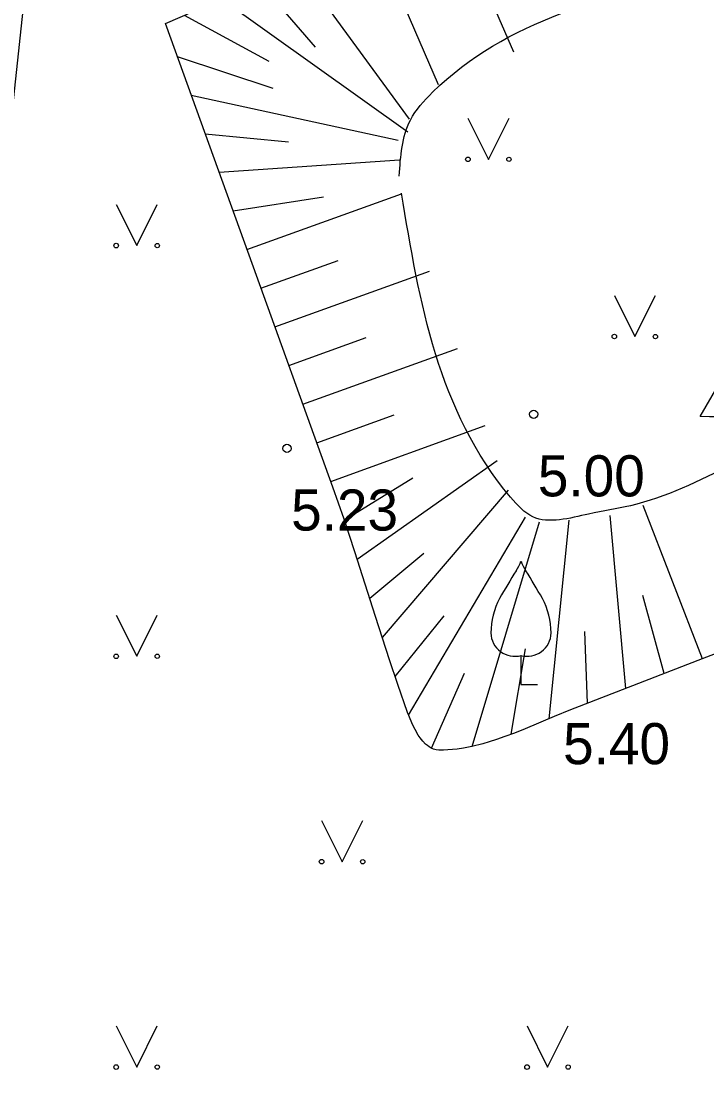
# Model space of a CAD drawing. Extents: x 519536 to 519949, y 326041 to 326519.
# Drawn here: x 519691.1 to 519699.44, y 326152.3 to 326165.23 of the extents above; entities that cross this region are included whole.
import ezdxf

# ---------------------------------------------------------------- set-up
doc = ezdxf.new("R2010")
doc.units = 0
for name, color, linetype in [('RELJ_AATZ_####_TKST_#', 7, 'Continuous'), ('RELJ_ELEM_####_####_#', 7, 'Continuous'), ('RELJ_HORZ_PAMT_####_#', 7, 'Continuous'), ('RELJ_NOGA_####_####_#', 7, 'Continuous'), ('RELJ_NOGL_####_####_#', 7, 'Continuous'), ('SILT_VADP_UDEN_####_#', 7, 'Continuous'), ('TERT_ELEM_####_####_#', 7, 'Continuous')]:
    doc.layers.add(name, color=color, linetype=linetype)

msp = doc.modelspace()

# ---------------------------------------------------------------- linework, layer by layer
at = {"layer": 'RELJ_ELEM_####_####_#'}
for centre in [(519697.331, 326160.447), (519694.329, 326160.031)]:
    msp.add_circle(centre, 0.05, dxfattribs=at)
at = {"layer": 'RELJ_HORZ_PAMT_####_#'}
for points in [[(519699.356, 326160.419), (519701.197, 326160.395), (519701.967, 326160.479), (519702.112, 326160.538), (519702.421, 326160.812), (519702.596, 326161.114), (519702.657, 326161.895), (519701.89, 326162.707), (519699.356, 326160.419)], [(519677.144, 326143.332), (519677.21, 326145.831), (519677.19, 326146.694), (519677.125, 326147.557), (519677.062, 326148.42), (519677.049, 326149.283), (519677.179, 326150.994), (519677.386, 326152.703), (519677.628, 326154.207), (519677.781, 326154.788), (519677.914, 326155.065), (519678.002, 326155.202), (519678.107, 326155.337), (519679.121, 326156.283), (519680.24, 326156.94), (519681.42, 326157.378), (519682.019, 326157.536), (519682.616, 326157.666), (519683.087, 326157.692), (519683.491, 326157.491), (519683.792, 326157.075), (519684.071, 326156.654), (519684.583, 326155.804), (519685.075, 326154.954), (519685.596, 326154.117), (519686.598, 326152.623), (519686.981, 326152.093), (519687.384, 326151.577), (519687.785, 326151.06), (519688.166, 326150.528), (519688.492, 326149.917), (519688.737, 326149.263), (519688.961, 326148.595), (519689.225, 326147.941), (519689.42, 326147.54), (519690.061, 326146.383), (519690.568, 326145.66), (519690.855, 326145.316), (519691.167, 326144.986), (519691.572, 326144.679), (519692.044, 326144.472), (519693.108, 326144.336), (519694.183, 326144.528), (519694.429, 326144.623), (519694.663, 326144.729), (519695.096, 326144.998), (519695.855, 326145.614), (519696.597, 326146.261), (519697.341, 326146.909), (519698.104, 326147.53), (519698.48, 326147.824), (519699.594, 326148.712), (519700.372, 326149.274), (519700.785, 326149.536), (519701.221, 326149.782), (519701.227, 326149.785)]]:
    msp.add_spline(points, degree=3, dxfattribs=at)
at = {"layer": 'RELJ_NOGA_####_####_#'}
for p, q in [((519696.29, 326166.695), (519697.085, 326164.86)), ((519695.372, 326166.298), (519696.167, 326164.463)), ((519694.455, 326165.901), (519695.817, 326164.04)), ((519693.996, 326165.702), (519694.671, 326164.915)), ((519693.537, 326165.503), (519695.8, 326163.885)), ((519693.078, 326165.304), (519694.106, 326164.744)), ((519692.994, 326164.803), (519694.158, 326164.417)), ((519693.164, 326164.333), (519695.68, 326163.782)), ((519693.333, 326163.862), (519694.346, 326163.765)), ((519693.503, 326163.392), (519695.697, 326163.542)), ((519693.673, 326162.922), (519694.773, 326163.095)), ((519693.842, 326162.451), (519695.724, 326163.13)), ((519694.012, 326161.981), (519694.953, 326162.32)), ((519694.182, 326161.511), (519696.063, 326162.189)), ((519694.352, 326161.04), (519695.292, 326161.38)), ((519694.521, 326160.57), (519696.403, 326161.249)), ((519694.691, 326160.1), (519695.632, 326160.439)), ((519694.861, 326159.629), (519696.742, 326160.308)), ((519695.183, 326158.683), (519696.888, 326159.884)), ((519695.026, 326159.158), (519695.861, 326159.674)), ((519695.489, 326157.731), (519697.022, 326159.521)), ((519699.383, 326157.469), (519698.662, 326159.335)), ((519695.809, 326156.783), (519697.231, 326159.196)), ((519696.581, 326156.404), (519697.402, 326159.139)), ((519697.52, 326156.741), (519697.764, 326159.158)), ((519698.45, 326157.109), (519698.259, 326159.215)), ((519695.336, 326158.207), (519695.994, 326158.757)), ((519698.917, 326157.289), (519698.658, 326158.241)), ((519695.645, 326157.256), (519696.241, 326157.993)), ((519697.984, 326156.929), (519697.954, 326157.802)), ((519697.058, 326156.552), (519697.231, 326157.591)), ((519696.088, 326156.381), (519696.49, 326157.296))]:
    msp.add_line(p, q, dxfattribs=at)
for points in [[(519692.849, 326165.205), (519694.512, 326165.926)], [(519692.849, 326165.205), (519694.512, 326165.926)], [(519692.849, 326165.205), (519694.512, 326165.926)], [(519692.849, 326165.205), (519694.512, 326165.926)], [(519692.849, 326165.205), (519694.512, 326165.926)], [(519692.849, 326165.205), (519694.512, 326165.926)], [(519692.849, 326165.205), (519694.512, 326165.926)], [(519692.849, 326165.205), (519694.512, 326165.926)], [(519692.849, 326165.205), (519694.512, 326165.926)], [(519692.849, 326165.205), (519694.512, 326165.926)], [(519692.849, 326165.205), (519694.512, 326165.926)], [(519692.849, 326165.205), (519694.512, 326165.926)], [(519696.112, 326156.37), (519696.084, 326156.382), (519696.059, 326156.397), (519696.037, 326156.413), (519696.016, 326156.431), (519695.98, 326156.469), (519695.95, 326156.507), (519695.926, 326156.542), (519695.887, 326156.609), (519695.86, 326156.661), (519695.826, 326156.74), (519695.811, 326156.778), (519695.797, 326156.815), (519695.678, 326157.158), (519695.577, 326157.459), (519695.407, 326157.985), (519695.154, 326158.774), (519695.023, 326159.168), (519694.886, 326159.559), (519693.868, 326162.382), (519692.849, 326165.205)], [(519696.112, 326156.37), (519696.084, 326156.382), (519696.059, 326156.397), (519696.037, 326156.413), (519696.016, 326156.431), (519695.98, 326156.469), (519695.95, 326156.507), (519695.926, 326156.542), (519695.887, 326156.609), (519695.86, 326156.661), (519695.826, 326156.74), (519695.811, 326156.778), (519695.797, 326156.815), (519695.678, 326157.158), (519695.577, 326157.459), (519695.407, 326157.985), (519695.154, 326158.774), (519695.023, 326159.168), (519694.886, 326159.559), (519693.868, 326162.382), (519692.849, 326165.205)], [(519696.112, 326156.37), (519696.084, 326156.382), (519696.059, 326156.397), (519696.037, 326156.413), (519696.016, 326156.431), (519695.98, 326156.469), (519695.95, 326156.507), (519695.926, 326156.542), (519695.887, 326156.609), (519695.86, 326156.661), (519695.826, 326156.74), (519695.811, 326156.778), (519695.797, 326156.815), (519695.678, 326157.158), (519695.577, 326157.459), (519695.407, 326157.985), (519695.154, 326158.774), (519695.023, 326159.168), (519694.886, 326159.559), (519693.868, 326162.382), (519692.849, 326165.205)], [(519696.112, 326156.37), (519696.084, 326156.382), (519696.059, 326156.397), (519696.037, 326156.413), (519696.016, 326156.431), (519695.98, 326156.469), (519695.95, 326156.507), (519695.926, 326156.542), (519695.887, 326156.609), (519695.86, 326156.661), (519695.826, 326156.74), (519695.811, 326156.778), (519695.797, 326156.815), (519695.678, 326157.158), (519695.577, 326157.459), (519695.407, 326157.985), (519695.154, 326158.774), (519695.023, 326159.168), (519694.886, 326159.559), (519693.868, 326162.382), (519692.849, 326165.205)], [(519696.112, 326156.37), (519696.084, 326156.382), (519696.059, 326156.397), (519696.037, 326156.413), (519696.016, 326156.431), (519695.98, 326156.469), (519695.95, 326156.507), (519695.926, 326156.542), (519695.887, 326156.609), (519695.86, 326156.661), (519695.826, 326156.74), (519695.811, 326156.778), (519695.797, 326156.815), (519695.678, 326157.158), (519695.577, 326157.459), (519695.407, 326157.985), (519695.154, 326158.774), (519695.023, 326159.168), (519694.886, 326159.559), (519693.868, 326162.382), (519692.849, 326165.205)], [(519696.112, 326156.37), (519696.084, 326156.382), (519696.059, 326156.397), (519696.037, 326156.413), (519696.016, 326156.431), (519695.98, 326156.469), (519695.95, 326156.507), (519695.926, 326156.542), (519695.887, 326156.609), (519695.86, 326156.661), (519695.826, 326156.74), (519695.811, 326156.778), (519695.797, 326156.815), (519695.678, 326157.158), (519695.577, 326157.459), (519695.407, 326157.985), (519695.154, 326158.774), (519695.023, 326159.168), (519694.886, 326159.559), (519693.868, 326162.382), (519692.849, 326165.205)], [(519696.112, 326156.37), (519696.084, 326156.382), (519696.059, 326156.397), (519696.037, 326156.413), (519696.016, 326156.431), (519695.98, 326156.469), (519695.95, 326156.507), (519695.926, 326156.542), (519695.887, 326156.609), (519695.86, 326156.661), (519695.826, 326156.74), (519695.811, 326156.778), (519695.797, 326156.815), (519695.678, 326157.158), (519695.577, 326157.459), (519695.407, 326157.985), (519695.154, 326158.774), (519695.023, 326159.168), (519694.886, 326159.559), (519693.868, 326162.382), (519692.849, 326165.205)], [(519696.112, 326156.37), (519696.084, 326156.382), (519696.059, 326156.397), (519696.037, 326156.413), (519696.016, 326156.431), (519695.98, 326156.469), (519695.95, 326156.507), (519695.926, 326156.542), (519695.887, 326156.609), (519695.86, 326156.661), (519695.826, 326156.74), (519695.811, 326156.778), (519695.797, 326156.815), (519695.678, 326157.158), (519695.577, 326157.459), (519695.407, 326157.985), (519695.154, 326158.774), (519695.023, 326159.168), (519694.886, 326159.559), (519693.868, 326162.382), (519692.849, 326165.205)], [(519696.112, 326156.37), (519696.084, 326156.382), (519696.059, 326156.397), (519696.037, 326156.413), (519696.016, 326156.431), (519695.98, 326156.469), (519695.95, 326156.507), (519695.926, 326156.542), (519695.887, 326156.609), (519695.86, 326156.661), (519695.826, 326156.74), (519695.811, 326156.778), (519695.797, 326156.815), (519695.678, 326157.158), (519695.577, 326157.459), (519695.407, 326157.985), (519695.154, 326158.774), (519695.023, 326159.168), (519694.886, 326159.559), (519693.868, 326162.382), (519692.849, 326165.205)], [(519696.112, 326156.37), (519696.084, 326156.382), (519696.059, 326156.397), (519696.037, 326156.413), (519696.016, 326156.431), (519695.98, 326156.469), (519695.95, 326156.507), (519695.926, 326156.542), (519695.887, 326156.609), (519695.86, 326156.661), (519695.826, 326156.74), (519695.811, 326156.778), (519695.797, 326156.815), (519695.678, 326157.158), (519695.577, 326157.459), (519695.407, 326157.985), (519695.154, 326158.774), (519695.023, 326159.168), (519694.886, 326159.559), (519693.868, 326162.382), (519692.849, 326165.205)], [(519696.112, 326156.37), (519696.084, 326156.382), (519696.059, 326156.397), (519696.037, 326156.413), (519696.016, 326156.431), (519695.98, 326156.469), (519695.95, 326156.507), (519695.926, 326156.542), (519695.887, 326156.609), (519695.86, 326156.661), (519695.826, 326156.74), (519695.811, 326156.778), (519695.797, 326156.815), (519695.678, 326157.158), (519695.577, 326157.459), (519695.407, 326157.985), (519695.154, 326158.774), (519695.023, 326159.168), (519694.886, 326159.559), (519693.868, 326162.382), (519692.849, 326165.205)], [(519696.112, 326156.37), (519696.084, 326156.382), (519696.059, 326156.397), (519696.037, 326156.413), (519696.016, 326156.431), (519695.98, 326156.469), (519695.95, 326156.507), (519695.926, 326156.542), (519695.887, 326156.609), (519695.86, 326156.661), (519695.826, 326156.74), (519695.811, 326156.778), (519695.797, 326156.815), (519695.678, 326157.158), (519695.577, 326157.459), (519695.407, 326157.985), (519695.154, 326158.774), (519695.023, 326159.168), (519694.886, 326159.559), (519693.868, 326162.382), (519692.849, 326165.205)], [(519700.771, 326158.006), (519699.329, 326157.448), (519697.884, 326156.891), (519697.779, 326156.849), (519697.58, 326156.767), (519697.228, 326156.618), (519697.096, 326156.566), (519696.979, 326156.522), (519696.878, 326156.487), (519696.789, 326156.459), (519696.711, 326156.436), (519696.576, 326156.402), (519696.475, 326156.383), (519696.4, 326156.371), (519696.287, 326156.361), (519696.232, 326156.358), (519696.176, 326156.358), (519696.142, 326156.362), (519696.112, 326156.37)], [(519700.771, 326158.006), (519699.329, 326157.448), (519697.884, 326156.891), (519697.779, 326156.849), (519697.58, 326156.767), (519697.228, 326156.618), (519697.096, 326156.566), (519696.979, 326156.522), (519696.878, 326156.487), (519696.789, 326156.459), (519696.711, 326156.436), (519696.576, 326156.402), (519696.475, 326156.383), (519696.4, 326156.371), (519696.287, 326156.361), (519696.232, 326156.358), (519696.176, 326156.358), (519696.142, 326156.362), (519696.112, 326156.37)], [(519700.771, 326158.006), (519699.329, 326157.448), (519697.884, 326156.891), (519697.779, 326156.849), (519697.58, 326156.767), (519697.228, 326156.618), (519697.096, 326156.566), (519696.979, 326156.522), (519696.878, 326156.487), (519696.789, 326156.459), (519696.711, 326156.436), (519696.576, 326156.402), (519696.475, 326156.383), (519696.4, 326156.371), (519696.287, 326156.361), (519696.232, 326156.358), (519696.176, 326156.358), (519696.142, 326156.362), (519696.112, 326156.37)], [(519700.771, 326158.006), (519699.329, 326157.448), (519697.884, 326156.891), (519697.779, 326156.849), (519697.58, 326156.767), (519697.228, 326156.618), (519697.096, 326156.566), (519696.979, 326156.522), (519696.878, 326156.487), (519696.789, 326156.459), (519696.711, 326156.436), (519696.576, 326156.402), (519696.475, 326156.383), (519696.4, 326156.371), (519696.287, 326156.361), (519696.232, 326156.358), (519696.176, 326156.358), (519696.142, 326156.362), (519696.112, 326156.37)], [(519700.771, 326158.006), (519699.329, 326157.448), (519697.884, 326156.891), (519697.779, 326156.849), (519697.58, 326156.767), (519697.228, 326156.618), (519697.096, 326156.566), (519696.979, 326156.522), (519696.878, 326156.487), (519696.789, 326156.459), (519696.711, 326156.436), (519696.576, 326156.402), (519696.475, 326156.383), (519696.4, 326156.371), (519696.287, 326156.361), (519696.232, 326156.358), (519696.176, 326156.358), (519696.142, 326156.362), (519696.112, 326156.37)], [(519700.771, 326158.006), (519699.329, 326157.448), (519697.884, 326156.891), (519697.779, 326156.849), (519697.58, 326156.767), (519697.228, 326156.618), (519697.096, 326156.566), (519696.979, 326156.522), (519696.878, 326156.487), (519696.789, 326156.459), (519696.711, 326156.436), (519696.576, 326156.402), (519696.475, 326156.383), (519696.4, 326156.371), (519696.287, 326156.361), (519696.232, 326156.358), (519696.176, 326156.358), (519696.142, 326156.362), (519696.112, 326156.37)], [(519700.771, 326158.006), (519699.329, 326157.448), (519697.884, 326156.891), (519697.779, 326156.849), (519697.58, 326156.767), (519697.228, 326156.618), (519697.096, 326156.566), (519696.979, 326156.522), (519696.878, 326156.487), (519696.789, 326156.459), (519696.711, 326156.436), (519696.576, 326156.402), (519696.475, 326156.383), (519696.4, 326156.371), (519696.287, 326156.361), (519696.232, 326156.358), (519696.176, 326156.358), (519696.142, 326156.362), (519696.112, 326156.37)], [(519700.771, 326158.006), (519699.329, 326157.448), (519697.884, 326156.891), (519697.779, 326156.849), (519697.58, 326156.767), (519697.228, 326156.618), (519697.096, 326156.566), (519696.979, 326156.522), (519696.878, 326156.487), (519696.789, 326156.459), (519696.711, 326156.436), (519696.576, 326156.402), (519696.475, 326156.383), (519696.4, 326156.371), (519696.287, 326156.361), (519696.232, 326156.358), (519696.176, 326156.358), (519696.142, 326156.362), (519696.112, 326156.37)], [(519700.771, 326158.006), (519699.329, 326157.448), (519697.884, 326156.891), (519697.779, 326156.849), (519697.58, 326156.767), (519697.228, 326156.618), (519697.096, 326156.566), (519696.979, 326156.522), (519696.878, 326156.487), (519696.789, 326156.459), (519696.711, 326156.436), (519696.576, 326156.402), (519696.475, 326156.383), (519696.4, 326156.371), (519696.287, 326156.361), (519696.232, 326156.358), (519696.176, 326156.358), (519696.142, 326156.362), (519696.112, 326156.37)], [(519700.771, 326158.006), (519699.329, 326157.448), (519697.884, 326156.891), (519697.779, 326156.849), (519697.58, 326156.767), (519697.228, 326156.618), (519697.096, 326156.566), (519696.979, 326156.522), (519696.878, 326156.487), (519696.789, 326156.459), (519696.711, 326156.436), (519696.576, 326156.402), (519696.475, 326156.383), (519696.4, 326156.371), (519696.287, 326156.361), (519696.232, 326156.358), (519696.176, 326156.358), (519696.142, 326156.362), (519696.112, 326156.37)], [(519700.771, 326158.006), (519699.329, 326157.448), (519697.884, 326156.891), (519697.779, 326156.849), (519697.58, 326156.767), (519697.228, 326156.618), (519697.096, 326156.566), (519696.979, 326156.522), (519696.878, 326156.487), (519696.789, 326156.459), (519696.711, 326156.436), (519696.576, 326156.402), (519696.475, 326156.383), (519696.4, 326156.371), (519696.287, 326156.361), (519696.232, 326156.358), (519696.176, 326156.358), (519696.142, 326156.362), (519696.112, 326156.37)], [(519700.771, 326158.006), (519699.329, 326157.448), (519697.884, 326156.891), (519697.779, 326156.849), (519697.58, 326156.767), (519697.228, 326156.618), (519697.096, 326156.566), (519696.979, 326156.522), (519696.878, 326156.487), (519696.789, 326156.459), (519696.711, 326156.436), (519696.576, 326156.402), (519696.475, 326156.383), (519696.4, 326156.371), (519696.287, 326156.361), (519696.232, 326156.358), (519696.176, 326156.358), (519696.142, 326156.362), (519696.112, 326156.37)]]:
    msp.add_lwpolyline(points, dxfattribs=at)
at = {"layer": 'RELJ_NOGL_####_####_#'}
msp.add_spline([(519695.695, 326163.347), (519695.83, 326164.027), (519696.101, 326164.367), (519699.523, 326165.795), (519700.404, 326165.795), (519700.946, 326165.319), (519701.522, 326164.333), (519702.233, 326162.667), (519702.64, 326161.306), (519702.301, 326160.864), (519701.014, 326160.388), (519698.507, 326159.334), (519697.999, 326159.232), (519697.321, 326159.198), (519697.05, 326159.436), (519695.721, 326163.139)], degree=3, dxfattribs=at)
at = {"layer": 'SILT_VADP_UDEN_####_#'}
msp.add_lwpolyline([(519688.487, 326140.773), (519691.89, 326172.581)], dxfattribs=at)
at = {"layer": 'TERT_ELEM_####_####_#'}
for p, q in [((519696.531, 326164.05), (519696.781, 326163.55)), ((519696.781, 326163.55), (519697.031, 326164.05)), ((519692.25, 326163), (519692.5, 326162.5)), ((519692.5, 326162.5), (519692.75, 326163)), ((519698.312, 326161.894), (519698.562, 326161.394)), ((519698.562, 326161.394), (519698.812, 326161.894)), ((519692.25, 326158), (519692.5, 326157.5)), ((519692.5, 326157.5), (519692.75, 326158)), ((519697.176, 326157.511), (519697.176, 326157.159)), ((519697.176, 326157.159), (519697.376, 326157.159)), ((519694.75, 326155.5), (519695, 326155)), ((519695, 326155), (519695.25, 326155.5)), ((519692.25, 326153), (519692.5, 326152.5)), ((519692.5, 326152.5), (519692.75, 326153)), ((519697.25, 326153), (519697.5, 326152.5)), ((519697.5, 326152.5), (519697.75, 326153))]:
    msp.add_line(p, q, dxfattribs=at)
for centre, radius in [((519696.53, 326163.55), 0.028), ((519697.03, 326163.55), 0.0263), ((519692.25, 326162.5), 0.028), ((519692.75, 326162.5), 0.0263), ((519698.312, 326161.393), 0.028), ((519698.812, 326161.393), 0.0263), ((519692.25, 326157.5), 0.028), ((519692.75, 326157.5), 0.0263), ((519694.75, 326155), 0.028), ((519695.25, 326155), 0.0263), ((519692.25, 326152.5), 0.028), ((519692.75, 326152.5), 0.0263), ((519697.25, 326152.5), 0.028), ((519697.75, 326152.5), 0.0263)]:
    msp.add_circle(centre, radius, dxfattribs=at)
for centre, radius, start, end in [((519696.759, 326158.797), 0.439, 324.3837, 341.712), ((519697.593, 326158.797), 0.439, 198.288, 215.6163), ((519709.801, 326150.763), 14.88, 148.4844, 149.9901), ((519684.551, 326150.763), 14.88, 30.0099, 31.5156), ((519697.7, 326157.784), 0.89, 151.757, 179.9138), ((519696.652, 326157.784), 0.89, 0.0862, 28.243), ((519697.1, 326157.79), 0.29, 181.0782, 285.2823), ((519697.252, 326157.79), 0.29, 254.7177, 358.9218)]:
    msp.add_arc(centre, radius, start, end, dxfattribs=at)

# ---------------------------------------------------------------- texts
at = {"layer": 'RELJ_AATZ_####_TKST_#'}
for s, p in [('5.00', (519697.381, 326159.447)), ('5.23', (519694.379, 326159.031)), ('5.40', (519697.688, 326156.187))]:
    msp.add_text(s, height=0.5, dxfattribs=at).set_placement(p)

doc.saveas('drawing.dxf')
